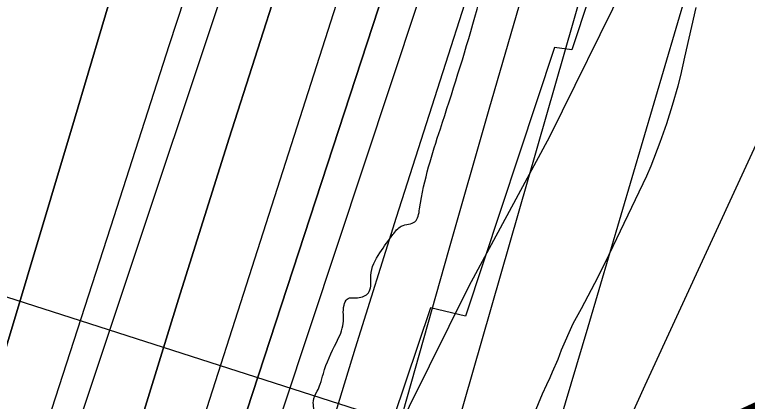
# Model space of a CAD drawing. Extents: x 3297716 to 3335574, y 688621 to 713991.
# Drawn here: x 3323402.3 to 3323775.9, y 696165.2 to 696362.3 of the extents above; entities that cross this region are included whole.
import ezdxf

# ---------------------------------------------------------------- set-up
doc = ezdxf.new("R2010")
doc.units = 0
for name, color, linetype in [('V-RIVR-EDGE', 7, 'Continuous'), ('V-RIVR-RANG', 7, 'Continuous'), ('V-RRAP-FSHR', 7, 'Continuous'), ('V-RRAP-RVMT', 7, 'Continuous'), ('V-SITE-VEGE', 7, 'Continuous'), ('V-SURV-IDEN', 7, 'Continuous'), ('V-TOPO-DPTH', 7, 'Continuous'), ('V-TOPO-MAJR', 7, 'Continuous'), ('V-TOPO-MINR', 7, 'Continuous'), ('V-TOPO-WATR', 7, 'Continuous'), ('V-WETL-SWMP', 7, 'Continuous')]:
    doc.layers.add(name, color=color, linetype=linetype)

msp = doc.modelspace()

# ---------------------------------------------------------------- linework, layer by layer
at = {"layer": 'V-RIVR-EDGE'}
msp.add_spline([(3322948.37, 694020.91), (3322949.41, 694024.64), (3322957.6, 694042.46), (3322966.99, 694074.23), (3322979.87, 694110.27), (3322999.01, 694165.67), (3323019.31, 694218.75), (3323047.42, 694293.14), (3323064.99, 694340.8), (3323068.52, 694359.79), (3323070.1, 694370.26), (3323070.9, 694381.5), (3323071.35, 694406.32), (3323072.93, 694416.4), (3323078.77, 694426.86), (3323084.23, 694438.86), (3323087.36, 694448.94), (3323090.11, 694465.61), (3323090.52, 694472.2), (3323089.37, 694480.35), (3323089.39, 694485.39), (3323093.68, 694496.24), (3323102.64, 694510.95), (3323113.52, 694521.39), (3323114.31, 694527.21), (3323113.95, 694538.46), (3323114.76, 694553.58), (3323118.7, 694578), (3323123, 694590.01), (3323131.96, 694609.38), (3323139.74, 694619.44), (3323140.92, 694623.32), (3323134.33, 694627.21), (3323134.34, 694629.93), (3323141.36, 694643.48), (3323147.96, 694650.06), (3323149.15, 694657.81), (3323151.89, 694667.5), (3323156.96, 694681.45), (3323161.66, 694700.83), (3323165.59, 694719.43), (3323168.71, 694729.12), (3323174.95, 694741.13), (3323179.24, 694750.42), (3323184.31, 694763.98), (3323190.15, 694773.66), (3323189.4, 694781.42), (3323190.58, 694787.62), (3323200.33, 694810.09), (3323212.42, 694839.92), (3323221.02, 694868.21), (3323223.78, 694883.72), (3323229.64, 694903.09), (3323232.78, 694917.43), (3323234.75, 694930.61), (3323239.05, 694944.56), (3323242.18, 694953.48), (3323245.7, 694968.98), (3323248.84, 694981.38), (3323256.25, 695000.75), (3323259.37, 695006.95), (3323262.1, 695010.82), (3323260.96, 695021.3), (3323261.37, 695030.6), (3323262.55, 695039.52), (3323266.06, 695047.27), (3323266.46, 695051.92), (3323266.11, 695067.04), (3323267.32, 695083.33), (3323269.69, 695102.71), (3323271.27, 695115.51), (3323274.79, 695125.97), (3323280.23, 695129.83), (3323284.9, 695138.35), (3323287.26, 695149.21), (3323288.84, 695163.55), (3323288.86, 695169.37), (3323285.76, 695172.48), (3323285.77, 695176.74), (3323290.06, 695184.1), (3323291.24, 695191.85), (3323304.11, 695221.68), (3323311.14, 695239.5), (3323319.76, 695275.55), (3323326.06, 695314.31), (3323328.49, 695355.8), (3323328.18, 695389.54), (3323328.99, 695403.5), (3323333.29, 695415.9), (3323336.8, 695424.81), (3323336.82, 695432.18), (3323336.83, 695436.45), (3323334.51, 695438), (3323333.74, 695441.88), (3323334.15, 695448.47), (3323336.09, 695450.8), (3323336.51, 695462.04), (3323334.97, 695467.47), (3323336.54, 695474.06), (3323337.72, 695483.37), (3323338.9, 695489.57), (3323338.93, 695501.59), (3323339.72, 695508.96), (3323344.38, 695509.33), (3323347.51, 695521.74), (3323348.69, 695527.55), (3323352.18, 695529.48), (3323353.75, 695534.13), (3323353.75, 695535.68), (3323351.81, 695536.85), (3323349.51, 695546.16), (3323347.23, 695564.78), (3323348.42, 695576.03), (3323350.76, 695580.29), (3323348.83, 695584.17), (3323346.13, 695590.77), (3323352.4, 695615.96), (3323351.63, 695618.68), (3323350.47, 695619.84), (3323349.73, 695636.13), (3323350.52, 695641.95), (3323355.58, 695646.59), (3323358.32, 695659.38), (3323360.27, 695663.64), (3323363.37, 695663.24), (3323363.36, 695657.43), (3323367.22, 695648.89), (3323370.32, 695649.65), (3323370.74, 695664), (3323374.25, 695670.59), (3323381.25, 695680.26), (3323382.05, 695687.24), (3323388.7, 695710.88), (3323396.52, 695736.46), (3323397.7, 695745.37), (3323398.5, 695753.52), (3323397.74, 695759.33), (3323393.88, 695765.94), (3323394.28, 695773.69), (3323399.35, 695782.6), (3323407.11, 695785.29), (3323417.97, 695785.27), (3323417.98, 695788.76), (3323420.72, 695801.16), (3323422.29, 695809.3), (3323424.64, 695816.66), (3323424.67, 695827.91), (3323425.84, 695831.4), (3323428.56, 695834.1), (3323437.47, 695832.14), (3323439.03, 695835.24), (3323431.68, 695839.53), (3323429.76, 695847.29), (3323429.78, 695857.37), (3323430.59, 695869.78), (3323433.7, 695875.97), (3323435.27, 695879.85), (3323433.73, 695887.61), (3323434.91, 695893.03), (3323438.41, 695898.84), (3323445.8, 695905.81), (3323452.79, 695910.44), (3323454.35, 695912.76), (3323453.2, 695917.42), (3323447.39, 695922.86), (3323447.4, 695927.52), (3323447.42, 695932.17), (3323452.11, 695947.28), (3323456.04, 695967.44), (3323463.06, 695984.49), (3323466.95, 695989.52), (3323475.1, 695994.15), (3323476.28, 695998.03), (3323476.29, 696003.84), (3323479.02, 696010.43), (3323484.86, 696018.95), (3323492.25, 696027.07), (3323500.41, 696034.42), (3323505.87, 696046.82), (3323508.98, 696051.46), (3323516.36, 696056.49), (3323519.48, 696063.07), (3323526.09, 696068.1), (3323531.54, 696076.23), (3323536.21, 696085.52), (3323536.23, 696090.56), (3323531.98, 696097.94), (3323530.44, 696102.21), (3323530.44, 696104.54), (3323533.94, 696106.86), (3323544.08, 696129.32), (3323548.75, 696135.91), (3323553.44, 696149.85), (3323555.4, 696157.99), (3323554.64, 696165.36), (3323556.59, 696170.4), (3323558.15, 696173.89), (3323559.71, 696179.31), (3323566.35, 696195.2), (3323569.86, 696204.88), (3323570.27, 696214.19), (3323571.83, 696217.29), (3323578.04, 696218.05), (3323583.09, 696221.14), (3323583.88, 696229.28), (3323588.56, 696240.9), (3323595.18, 696250.19), (3323599.46, 696254.45), (3323606.44, 696256.76), (3323608.79, 696263.34), (3323619.36, 696304.04), (3323636.95, 696361), (3323653.4, 696425.72), (3323674.53, 696502.84), (3323685.09, 696538.5), (3323701.1, 696582.28), (3323710.87, 696613.67), (3323717.16, 696648.16), (3323723.85, 696687.32), (3323726.23, 696709.8), (3323735.23, 696743.91), (3323756.71, 696803.96), (3323773.91, 696858.99), (3323781.36, 696889.99), (3323782.92, 696896.58), (3323786.03, 696898.9), (3323786.43, 696902), (3323784.88, 696905.11), (3323782.18, 696907.83), (3323782.58, 696913.65), (3323780.64, 696915.59), (3323779.09, 696916.37), (3323779.12, 696925.29), (3323780.32, 696940.8), (3323785.4, 696958.24), (3323787.75, 696967.93), (3323789.69, 696967.53), (3323796.28, 696966.74), (3323797.84, 696969.07), (3323798.24, 696973.72), (3323801.39, 696993.88), (3323801.42, 697006.67), (3323801.47, 697025.29), (3323803.45, 697042.73), (3323803.86, 697051.65), (3323803.87, 697055.14), (3323801.16, 697059.03), (3323800.4, 697062.13), (3323801.95, 697063.68), (3323806.99, 697063.67), (3323807.39, 697067.16), (3323807.42, 697077.63), (3323807.83, 697088.48), (3323810.18, 697098.95), (3323812.53, 697109.03), (3323817.96, 697108.63), (3323823.39, 697109.39), (3323824.56, 697110.94), (3323821.47, 697113.66), (3323821.09, 697116.76), (3323819.92, 697117.54), (3323809.85, 697121.06), (3323809.47, 697122.61), (3323809.47, 697125.71), (3323818.44, 697143.91), (3323821.57, 697156.7), (3323825.45, 697157.47), (3323830.88, 697157.84), (3323833.99, 697159.78), (3323833.99, 697162.1), (3323830.12, 697164.05), (3323823.53, 697164.07), (3323823.15, 697167.17), (3323823.16, 697169.89), (3323825.1, 697171.43), (3323827.81, 697171.81), (3323829.37, 697172.2), (3323830.15, 697174.52), (3323831.71, 697179.17), (3323834.04, 697181.88), (3323834.06, 697187.31), (3323836.42, 697202.04), (3323835.27, 697205.92), (3323827.14, 697210.98), (3323823.27, 697216.03), (3323822.89, 697220.3), (3323824.46, 697224.95), (3323826.8, 697233.86), (3323831.48, 697242.77), (3323836.56, 697259.43), (3323841.27, 697282.69), (3323847.54, 697305.94), (3323851.84, 697323), (3323857.31, 697337.72), (3323865.1, 697352.44), (3323867.84, 697363.68), (3323867.09, 697371.43), (3323864.78, 697379.58), (3323867.14, 697391.99), (3323875.35, 697419.5), (3323883.14, 697434.22), (3323896.77, 697457.45), (3323907.28, 697471.78), (3323915.07, 697484.94), (3323917.82, 697500.06), (3323925.64, 697525.64), (3323933.83, 697546.17), (3323940.08, 697560.89), (3323942.03, 697569.03), (3323946.72, 697581.81), (3323953.35, 697596.53), (3323965.83, 697625.59), (3323975.58, 697647.28), (3323979.11, 697663.17), (3323983.41, 697679.06), (3323992.01, 697703.47), (3323996.7, 697721.69), (3324001.77, 697730.98), (3324007.61, 697740.28), (3324011.53, 697757.72), (3324016.23, 697778.26), (3324014.75, 697805.41), (3324012.86, 697825.58), (3324013.66, 697833.72), (3324020.71, 697864.73), (3324032.9, 697932.56), (3324038.39, 697956.98), (3324042.68, 697965.89), (3324046.58, 697972.47), (3324050.87, 697985.26), (3324055.93, 697991.84), (3324055.94, 697996.11), (3324055.57, 698003.47), (3324056.79, 698026.74), (3324061.14, 698060.47), (3324067.83, 698100.78), (3324075.3, 698139.16), (3324081.55, 698157.37), (3324088.56, 698168.6), (3324090.9, 698174.41), (3324094.81, 698187.58), (3324095.62, 698203.87), (3324097.26, 698239.16), (3324100.45, 698272.11), (3324108.32, 698319.4), (3324118.92, 698370.57), (3324132.6, 698414.36), (3324146.34, 698484.13), (3324153, 698511.26), (3324155.74, 698522.11), (3324161.58, 698527.91), (3324167.81, 698539.14), (3324172.5, 698553.09), (3324172.52, 698562.79), (3324169.44, 698571.32), (3324162.1, 698581.81), (3324160.94, 698585.69), (3324160.95, 698588.8), (3324167.25, 698626.4), (3324180.22, 698695.78), (3324201.79, 698795.78), (3324223.7, 698871.35), (3324235.43, 698911.26), (3324246.75, 698941.1), (3324253.02, 698969.39), (3324262.8, 699002.33), (3324270.2, 699013.56), (3324276.82, 699025.95), (3324280.34, 699038.35), (3324280.37, 699048.05), (3324280, 699057.36), (3324275.75, 699065.12), (3324274.63, 699081.41), (3324272.36, 699101.97), (3324269.69, 699123.31), (3324271.68, 699143.08), (3324274.84, 699166.34), (3324284.62, 699202), (3324289.34, 699227.97), (3324288.99, 699240.76), (3324287.45, 699246.2), (3324284.35, 699249.7), (3324270.41, 699255.55), (3324268.48, 699260.21), (3324271.22, 699271.83), (3324280.53, 699269.87), (3324281.31, 699272.58), (3324283.67, 699285.38), (3324286.43, 699306.7), (3324288.41, 699322.59), (3324292.34, 699342.36), (3324299.38, 699366), (3324314.29, 699434.99), (3324317.79, 699439.64), (3324326.71, 699439.61), (3324329.82, 699441.93), (3324329.83, 699448.14), (3324329.84, 699451.24), (3324334.89, 699455.11), (3324345.38, 699462.06), (3324350.06, 699474.85), (3324350.09, 699488.03), (3324350.12, 699497.34), (3324354.04, 699516.72), (3324362.65, 699545.4), (3324370.46, 699567.09), (3324371.64, 699575.62), (3324363.53, 699587.28), (3324361.21, 699591.55), (3324361.22, 699596.2), (3324361.23, 699600.86), (3324374.91, 699641.93), (3324390.56, 699699.28), (3324404.25, 699747.34), (3324408.99, 699779.51), (3324416.85, 699821.77), (3324421.16, 699839.98), (3324418.87, 699854.34), (3324419.28, 699864.03), (3324419.28, 699866.74), (3324416.96, 699867.91), (3324409.6, 699870.65), (3324408.83, 699872.59), (3324409.61, 699875.69), (3324415.07, 699888.86), (3324417.05, 699903.59), (3324417.07, 699913.29), (3324415.15, 699920.66), (3324412.45, 699924.16), (3324416.75, 699940.82), (3324421.01, 699938.1), (3324424.94, 699958.64), (3324426.96, 699990.05), (3324429.73, 700014.86), (3324433.69, 700045.87), (3324439.59, 700081.15), (3324442.78, 700115.27), (3324446.29, 700122.63), (3324447.08, 700129.22), (3324446.74, 700149.77), (3324449.53, 700177.3), (3324457, 700218.78), (3324465.22, 700252.49), (3324468.77, 700274.98), (3324468.83, 700299.02), (3324471.64, 700338.57), (3324481.49, 700399.43), (3324496.05, 700487.82), (3324505.13, 700552.56), (3324518.17, 700651.03), (3324528.84, 700729.34), (3324548.86, 700827.01), (3324554.75, 700855.69), (3324559.02, 700860.73), (3324565.25, 700868.08), (3324568.38, 700880.09), (3324568.39, 700885.13), (3324563.75, 700891.35), (3324563.38, 700895.23), (3324563.38, 700898.72), (3324568.09, 700920.04), (3324578.25, 700949.87), (3324578.66, 700961.89), (3324576.78, 700982.06), (3324579.56, 701010.37), (3324583.11, 701034.01), (3324587.78, 701040.98), (3324591.28, 701043.69), (3324604.47, 701048.31), (3324610.3, 701052.56), (3324613.03, 701058.76), (3324615.76, 701066.12), (3324624.77, 701101.78), (3324630.73, 701157.61), (3324636.7, 701222.35), (3324632.93, 701263.47), (3324633.79, 701299.15), (3324636.97, 701329.39), (3324647.96, 701383.26), (3324651.11, 701404.2), (3324653.48, 701421.26), (3324659.38, 701453.43), (3324663.72, 701482.89), (3324662.59, 701496.85), (3324663.01, 701509.65), (3324668.1, 701528.25), (3324671.25, 701548.02), (3324672.06, 701564.7), (3324673.28, 701584.47), (3324678.35, 701598.03), (3324681.13, 701624.78), (3324682.33, 701636.8), (3324688.16, 701645.32), (3324695.94, 701653.83), (3324697.12, 701661.97), (3324700.3, 701692.21)], degree=3, dxfattribs=at)
at = {"layer": 'V-RIVR-RANG'}
msp.add_line((3324150.95, 695977.07), (3322989.13, 696349.32), dxfattribs=at)
at = {"layer": 'V-RRAP-FSHR'}
msp.add_lwpolyline([(3323391.92, 695518.35), (3323409.43, 695611.81), (3323425.4, 695702.27), (3323456.1, 695779.73), (3323507.04, 695936.6), (3323549.44, 696036.94), (3323583.49, 696121.9), (3323634, 696224.06), (3323675.16, 696300.09), (3323713.7, 696378.42), (3323736.68, 696457.22), (3323774, 696613.49), (3323805.36, 696776.12), (3323826.57, 696900.08), (3323848.73, 697018.95), (3323858.26, 697131.59), (3323888.23, 697271.16)], dxfattribs=at)
at = {"layer": 'V-RRAP-RVMT'}
for p, q in [((3323734.86, 696490.87), (3323686.33, 696344.35)), ((3323677.53, 696345.54), (3323632.11, 696208.57)), ((3323686.33, 696344.35), (3323677.53, 696345.54)), ((3323614.32, 696212.85), (3323568.23, 696076.26)), ((3323632.11, 696208.57), (3323614.32, 696212.85))]:
    msp.add_line(p, q, dxfattribs=at)
at = {"layer": 'V-SITE-VEGE'}
for p, q in [((3323743.98, 696340.66), (3323749.8, 696365.99)), ((3323741.91, 696331.21), (3323743.98, 696340.66)), ((3323740.66, 696326.06), (3323741.91, 696331.21)), ((3323737.73, 696316.18), (3323740.66, 696326.06)), ((3323734.79, 696306.73), (3323737.73, 696316.18)), ((3323731.44, 696297.27), (3323734.79, 696306.73)), ((3323726.81, 696285.23), (3323731.44, 696297.27)), ((3323724.7, 696280.07), (3323726.81, 696285.23)), ((3323703.59, 696236.2), (3323724.7, 696280.07)), ((3323698.09, 696225.44), (3323703.59, 696236.2)), ((3323691.33, 696212.53), (3323698.09, 696225.44)), ((3323687.1, 696204.78), (3323691.33, 696212.53)), ((3323681.19, 696191.45), (3323687.1, 696204.78)), ((3323679.51, 696186.72), (3323681.19, 696191.45)), ((3323676.56, 696180.27), (3323679.51, 696186.72)), ((3323675.29, 696177.26), (3323676.56, 696180.27)), ((3323673.6, 696173.82), (3323675.29, 696177.26)), ((3323671.49, 696169.09), (3323673.6, 696173.82)), ((3323640.73, 696096.42), (3323671.49, 696169.09))]:
    msp.add_line(p, q, dxfattribs=at)
at = {"layer": 'V-TOPO-DPTH'}
for points in [[(3323843.46, 697490.85), (3323778.48, 697223.03), (3323757.11, 697136.53), (3323735.27, 697050.16), (3323712.72, 696963.97), (3323689.68, 696877.9), (3323657.32, 696758.94), (3323649.93, 696732.5), (3323642.29, 696706.13), (3323634.27, 696679.88), (3323626.01, 696653.7), (3323537.8, 696381.07), (3323511.63, 696299.24), (3323485.83, 696217.29), (3323460.58, 696135.17), (3323435.7, 696052.93), (3323404.31, 695947.87), (3323395.74, 695918), (3323387.61, 695888), (3323380.16, 695857.84), (3323373.15, 695827.56), (3323343.45, 695692.45), (3323322.09, 695594.5), (3323300.96, 695496.49)], [(3323843.46, 697490.85), (3323778.48, 697223.03), (3323757.11, 697136.53), (3323735.27, 697050.16), (3323712.72, 696963.97), (3323689.68, 696877.9), (3323657.32, 696758.94), (3323649.93, 696732.5), (3323642.29, 696706.13), (3323634.27, 696679.88), (3323626.01, 696653.7), (3323537.8, 696381.07), (3323511.63, 696299.24), (3323485.83, 696217.29), (3323460.58, 696135.17), (3323435.7, 696052.93), (3323404.31, 695947.87), (3323395.74, 695918), (3323387.61, 695888), (3323380.16, 695857.84), (3323373.15, 695827.56), (3323343.45, 695692.45), (3323322.09, 695594.5), (3323300.96, 695496.49)], [(3323412.7, 695554.83), (3323435.47, 695655.37), (3323466.19, 695794.61), (3323473.28, 695825.6), (3323480.7, 695856.52), (3323488.61, 695887.32), (3323496.84, 695918.03), (3323517.13, 695991.39), (3323536.15, 696058.61), (3323555.72, 696125.66), (3323576.09, 696192.48), (3323597, 696259.13), (3323717.03, 696633.7), (3323724.19, 696656.38), (3323731.22, 696679.09), (3323738.05, 696701.87), (3323744.76, 696724.68), (3323779.27, 696844.07), (3323802.63, 696926.75), (3323825.33, 697009.6), (3323847.02, 697092.72), (3323868.05, 697176.02), (3323938.41, 697462)], [(3323713.2, 697310.79), (3323686.02, 697214.67), (3323659.12, 697118.47), (3323632.62, 697022.16), (3323606.39, 696925.77), (3323570.59, 696793.08), (3323562.43, 696763), (3323554.21, 696732.92), (3323545.9, 696702.88), (3323537.54, 696672.84), (3323514.73, 696591.35), (3323494.72, 696520.63), (3323474.44, 696450), (3323453.77, 696379.48), (3323432.83, 696309.03), (3323325.05, 695950.06), (3323319.58, 695931.42), (3323314.26, 695912.74), (3323309.18, 695893.99), (3323304.24, 695875.2), (3323274.2, 695757.77), (3323254.91, 695680.11), (3323236.36, 695602.27), (3323218.91, 695524.18)], [(3323713.2, 697310.79), (3323686.02, 697214.67), (3323659.12, 697118.47), (3323632.62, 697022.16), (3323606.39, 696925.77), (3323570.59, 696793.08), (3323562.43, 696763), (3323554.21, 696732.92), (3323545.9, 696702.88), (3323537.54, 696672.84), (3323514.73, 696591.35), (3323494.72, 696520.63), (3323474.44, 696450), (3323453.77, 696379.48), (3323432.83, 696309.03), (3323325.05, 695950.06), (3323319.58, 695931.42), (3323314.26, 695912.74), (3323309.18, 695893.99), (3323304.24, 695875.2), (3323274.2, 695757.77), (3323254.91, 695680.11), (3323236.36, 695602.27), (3323218.91, 695524.18)], [(3323261.26, 695536.37), (3323271.1, 695589.18), (3323281.1, 695641.96), (3323291.21, 695694.72), (3323301.37, 695747.34), (3323306.74, 695773.72), (3323312.45, 695800.01), (3323318.69, 695826.19), (3323325.27, 695852.29), (3323335.81, 695892.4), (3323337.43, 695898.37), (3323339.12, 695904.32), (3323340.9, 695910.24), (3323342.74, 695916.15), (3323421.37, 696161.21), (3323451.3, 696254.13), (3323481.36, 696347.01), (3323511.64, 696439.82)], [(3323261.26, 695536.37), (3323271.1, 695589.18), (3323281.1, 695641.96), (3323291.21, 695694.72), (3323301.37, 695747.34), (3323306.74, 695773.72), (3323312.45, 695800.01), (3323318.69, 695826.19), (3323325.27, 695852.29), (3323335.81, 695892.4), (3323337.43, 695898.37), (3323339.12, 695904.32), (3323340.9, 695910.24), (3323342.74, 695916.15), (3323421.37, 696161.21), (3323451.3, 696254.13), (3323481.36, 696347.01), (3323511.64, 696439.82)], [(3323353.89, 695530.33), (3323366.5, 695597), (3323377.85, 695657.37), (3323385.02, 695693.79), (3323392.6, 695730.13), (3323400.81, 695766.32), (3323409.42, 695802.43), (3323422.68, 695855.93), (3323425.08, 695865.19), (3323427.61, 695874.41), (3323430.35, 695883.58), (3323433.22, 695892.7), (3323573.32, 696321.36), (3323593.48, 696382.86)], [(3323593.48, 696382.86), (3323573.32, 696321.36), (3323433.22, 695892.7), (3323430.35, 695883.58), (3323427.61, 695874.41), (3323425.08, 695865.19), (3323422.68, 695855.93), (3323409.42, 695802.43), (3323400.81, 695766.32), (3323392.6, 695730.13), (3323385.02, 695693.79), (3323377.85, 695657.37), (3323366.5, 695597), (3323353.89, 695530.33)]]:
    msp.add_lwpolyline(points, dxfattribs=at)
at = {"layer": 'V-TOPO-MAJR'}
msp.add_lwpolyline([(3323459.84, 695390.52), (3323565.26, 695767.54), (3323573.04, 695795.08), (3323580.93, 695822.58), (3323588.99, 695850.03), (3323597.15, 695877.46), (3323637.85, 696012.82), (3323666.33, 696107.93), (3323694.67, 696203.09), (3323722.78, 696298.31), (3323750.75, 696393.57), (3323812.87, 696606.09), (3323819.26, 696628.23), (3323825.53, 696650.41), (3323831.63, 696672.63), (3323837.62, 696694.88), (3323862.59, 696789.01), (3323880.67, 696858.43), (3323898.33, 696927.95), (3323915.39, 696997.62), (3323932.02, 697067.4), (3324012.46, 697411.47)], dxfattribs=at)
at = {"layer": 'V-TOPO-MINR'}
for points in [[(3323300.96, 695496.49), (3323322.09, 695594.5), (3323343.45, 695692.45), (3323373.15, 695827.56), (3323380.16, 695857.84), (3323387.61, 695888), (3323395.74, 695918), (3323404.31, 695947.87), (3323435.7, 696052.93), (3323460.58, 696135.17), (3323485.83, 696217.29), (3323511.63, 696299.24), (3323537.8, 696381.07), (3323626.01, 696653.7), (3323634.27, 696679.88), (3323642.29, 696706.13), (3323649.93, 696732.5), (3323657.32, 696758.94), (3323689.68, 696877.9), (3323712.72, 696963.97), (3323735.27, 697050.16), (3323757.11, 697136.53), (3323778.48, 697223.03), (3323843.46, 697490.85)], [(3323412.7, 695554.83), (3323435.47, 695655.37), (3323466.19, 695794.61), (3323473.28, 695825.6), (3323480.7, 695856.52), (3323488.61, 695887.32), (3323496.84, 695918.03), (3323517.13, 695991.39), (3323536.15, 696058.61), (3323555.72, 696125.66), (3323576.09, 696192.48), (3323597, 696259.13), (3323717.03, 696633.7), (3323724.19, 696656.38), (3323731.22, 696679.09), (3323738.05, 696701.87), (3323744.76, 696724.68), (3323779.27, 696844.07), (3323802.63, 696926.75), (3323825.33, 697009.6), (3323847.02, 697092.72), (3323868.05, 697176.02), (3323938.41, 697462)], [(3323218.91, 695524.18), (3323236.36, 695602.27), (3323254.91, 695680.11), (3323274.2, 695757.77), (3323304.24, 695875.2), (3323309.18, 695893.99), (3323314.26, 695912.74), (3323319.58, 695931.42), (3323325.05, 695950.06), (3323432.83, 696309.03), (3323453.77, 696379.48), (3323474.44, 696450), (3323494.72, 696520.63), (3323514.73, 696591.35), (3323537.54, 696672.84), (3323545.9, 696702.88), (3323554.21, 696732.92), (3323562.43, 696763), (3323570.59, 696793.08), (3323606.39, 696925.77), (3323632.62, 697022.16), (3323659.12, 697118.47), (3323686.02, 697214.67), (3323713.2, 697310.79)], [(3323439.59, 695560.48), (3323454.36, 695617.49), (3323468.89, 695674.56), (3323483.26, 695731.67), (3323504.5, 695816.87), (3323508.19, 695831.39), (3323511.98, 695845.89), (3323515.9, 695860.36), (3323519.9, 695874.8), (3323623.69, 696242.19), (3323644.29, 696314.18), (3323665.2, 696386.09), (3323686.58, 696457.85), (3323708.28, 696529.52), (3323731.91, 696606.66), (3323741.94, 696639.72), (3323751.85, 696672.82), (3323761.59, 696705.97), (3323771.2, 696739.15), (3323841.81, 696985.43), (3323864.35, 697065.39), (3323886.41, 697145.49), (3323907.76, 697225.78), (3323928.62, 697306.2)], [(3323283.83, 695535.66), (3323348.01, 695889.17), (3323348.27, 695890.58), (3323348.8, 695893.42), (3323349.33, 695896.22), (3323349.99, 695899.08), (3323350.41, 695900.67), (3323350.46, 695900.83), (3323352.14, 695906), (3323353.03, 695908.74), (3323353.93, 695911.48), (3323354.83, 695914.22), (3323355.74, 695916.95), (3323611.13, 696681.73), (3323616.15, 696697.14), (3323621.03, 696712.6), (3323625.69, 696728.13), (3323630.21, 696743.71), (3323651.83, 696820.35), (3323666.74, 696874.36), (3323681.23, 696928.47), (3323695.09, 696982.76), (3323708.55, 697037.14), (3323772.58, 697302.57)], [(3323332.66, 695544.11), (3323346.89, 695611.62), (3323362.03, 695678.94), (3323377.76, 695746.13), (3323401.41, 695844.11), (3323405.97, 695862.15), (3323410.8, 695880.12), (3323416.02, 695897.97), (3323421.51, 695915.75), (3323598.07, 696466.33), (3323610.32, 696504.81), (3323622.47, 696543.32), (3323634.46, 696581.89), (3323646.34, 696620.48), (3323657.87, 696659.18), (3323669.03, 696697.98), (3323679.65, 696736.94), (3323689.89, 696775.99), (3323749.18, 697008.67), (3323769.8, 697090.15), (3323790.24, 697171.67), (3323810.41, 697253.26)], [(3323323.39, 695045.57), (3323527.19, 695799.22), (3323528.9, 695805.56), (3323530.62, 695811.89), (3323532.34, 695818.23), (3323534.07, 695824.57), (3323536.8, 695834.56), (3323537.91, 695838.57), (3323538.29, 695839.9), (3323752.68, 696586.61), (3323756.46, 696599.79), (3323760.26, 696612.96), (3323764.07, 696626.13), (3323767.88, 696639.29), (3323771.69, 696652.46), (3323775.47, 696665.64), (3323779.23, 696678.82), (3323782.98, 696692), (3323928.09, 697205.21), (3323939.89, 697247.39)], [(3323361.26, 695445.45), (3323428.09, 695796.44), (3323429.73, 695805.15), (3323431.37, 695813.86), (3323432.98, 695822.58), (3323434.57, 695831.29), (3323435.86, 695838.34), (3323436.85, 695843.52), (3323437.91, 695848.7), (3323439.07, 695853.85), (3323440.29, 695858.99), (3323442.17, 695866.61), (3323442.88, 695869.24), (3323443.67, 695871.84), (3323456.64, 695911.7), (3323463.56, 695932.91), (3323470.5, 695954.12), (3323477.49, 695975.32), (3323484.5, 695996.51), (3323704.04, 696658.06)], [(3323261.26, 695536.37), (3323271.1, 695589.18), (3323281.1, 695641.96), (3323291.21, 695694.72), (3323301.37, 695747.34), (3323306.74, 695773.72), (3323312.45, 695800.01), (3323318.69, 695826.19), (3323325.27, 695852.29), (3323335.81, 695892.4), (3323337.43, 695898.37), (3323339.12, 695904.32), (3323340.9, 695910.24), (3323342.74, 695916.15), (3323421.37, 696161.21), (3323451.3, 696254.13), (3323481.36, 696347.01), (3323511.64, 696439.82)]]:
    msp.add_lwpolyline(points, dxfattribs=at)
at = {"layer": 'V-TOPO-WATR'}
msp.add_lwpolyline([(3323353.89, 695530.33), (3323366.5, 695597), (3323377.85, 695657.37), (3323385.02, 695693.79), (3323392.6, 695730.13), (3323400.81, 695766.32), (3323409.42, 695802.43), (3323422.68, 695855.93), (3323425.08, 695865.19), (3323427.61, 695874.41), (3323430.35, 695883.58), (3323433.22, 695892.7), (3323573.32, 696321.36), (3323593.48, 696382.86)], dxfattribs=at)
at = {"layer": 'V-WETL-SWMP'}
msp.add_lwpolyline([(3323637.17, 695958.47), (3323681.8, 696064.04), (3323698.9, 696108.37), (3323712.42, 696148.31), (3323723.81, 696173.46), (3323789.44, 696315.65), (3323860.72, 696480.05)], dxfattribs=at)

# ---------------------------------------------------------------- texts
at = {"layer": 'V-SURV-IDEN'}
msp.add_text('67+27.7', height=100, rotation=24.7976, dxfattribs=at).set_placement((3323692.69, 696014.31))

doc.saveas('drawing.dxf')
